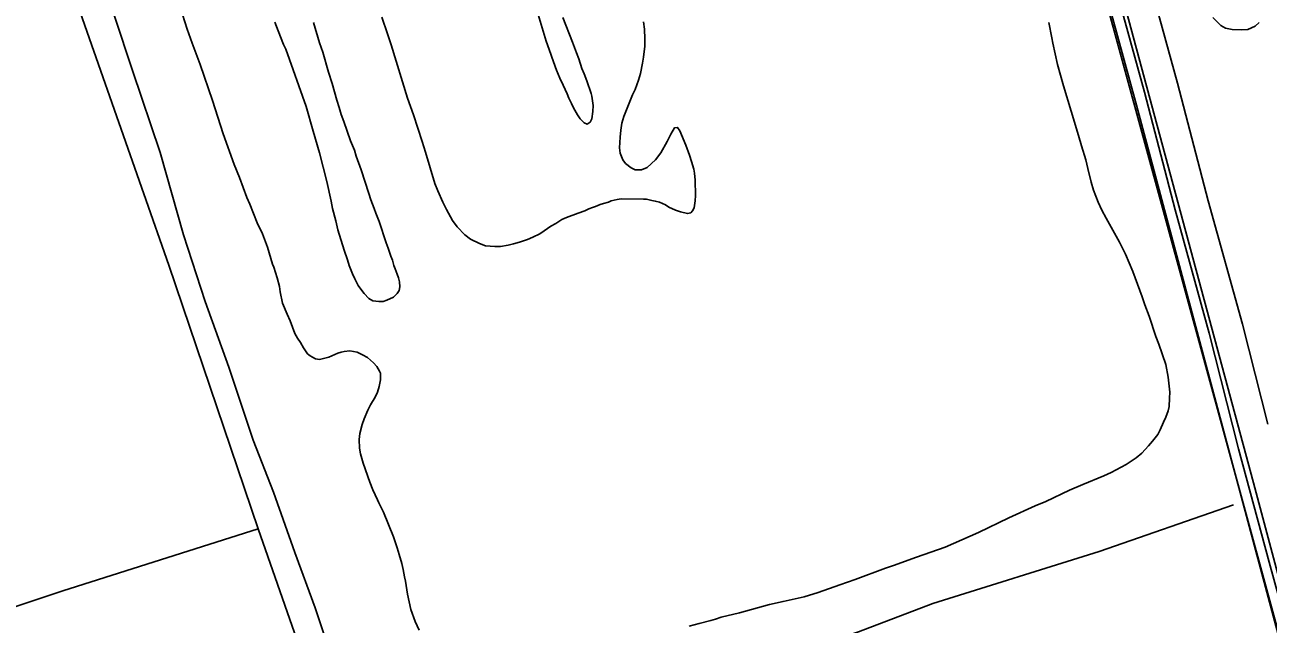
# Model space of a CAD drawing. Extents: x 3477039 to 3515015, y 546746 to 572297.
# Drawn here: x 3509543 to 3510631, y 566082 to 566606 of the extents above; entities that cross this region are included whole.
import ezdxf

# ---------------------------------------------------------------- set-up
doc = ezdxf.new("R2010")
doc.units = 0
for name, color, linetype in [('V-DTCH-CNTR', 7, 'Continuous'), ('V-ROAD-CNTR', 7, 'Continuous'), ('V-SITE-VEGE', 7, 'Continuous'), ('V-TOPO-SHOR', 7, 'Continuous'), ('V-UTIL-LINE', 7, 'Continuous')]:
    doc.layers.add(name, color=color, linetype=linetype)

msp = doc.modelspace()

# ---------------------------------------------------------------- linework, layer by layer
at = {"layer": 'V-DTCH-CNTR'}
for points in [[(3509520.4, 566843.7), (3509581.6, 566645.7), (3509669.1, 566395.7), (3509747.2, 566165.1), (3509836.2, 565910.4), (3509936.6, 565616.6), (3510016.1, 565383.3), (3510108.5, 565109.7), (3510202.4, 564826), (3510260.8, 564669.7), (3510084.7, 564592.1), (3509853.1, 564510.5), (3509647.1, 564440.2), (3509355, 564355.7)], [(3508655.6, 565804.6), (3508789.3, 565848.5), (3508975.3, 565911), (3509186.5, 565980.7), (3509384.6, 566047.3), (3509576.4, 566110.9), (3509747.2, 566165.1)]]:
    msp.add_lwpolyline(points, dxfattribs=at)
at = {"layer": 'V-ROAD-CNTR'}
for points in [[(3510272.7, 567518.9), (3510278.2, 567477.2), (3510294.1, 567405), (3510322.6, 567288.2), (3510343, 567212.2), (3510377.4, 567084.7), (3510405.1, 566983.1), (3510435.3, 566873.1), (3510465.6, 566758.5), (3510496, 566644.6), (3510522.7, 566547.1), (3510549.6, 566444.2), (3510579.5, 566336.3), (3510605.2, 566235), (3510632, 566135.8), (3510657.4, 566043.3)], [(3510302.5, 567522.8), (3510307.7, 567482.4), (3510323.3, 567411.8), (3510351.7, 567295.6), (3510372, 567220), (3510406.3, 567092.6), (3510434.1, 566991), (3510464.2, 566880.9), (3510494.6, 566766.2), (3510525, 566652.5), (3510551.7, 566554.9), (3510578.6, 566452), (3510608.5, 566344), (3510630.7, 566256.7)]]:
    msp.add_lwpolyline(points, dxfattribs=at)
at = {"layer": 'V-SITE-VEGE'}
for points in [[(3509817, 566318.6), (3509809.2, 566315.2), (3509806.8, 566314.7), (3509804.4, 566314), (3509800.8, 566313.2), (3509797.5, 566313.9), (3509794.9, 566315.1), (3509792.7, 566316.3), (3509790.5, 566318.1), (3509786.9, 566323.4), (3509784.2, 566328.1), (3509781.6, 566331.9), (3509779.4, 566335.9), (3509775.2, 566346.9), (3509772.5, 566352.8), (3509768.6, 566362.5), (3509766.6, 566372.3), (3509765.8, 566377), (3509763.8, 566384.7), (3509760.9, 566394), (3509759.9, 566396.5), (3509755.5, 566411.6), (3509750.9, 566423), (3509746.5, 566432.9), (3509739.9, 566449), (3509737.4, 566454.8), (3509730.8, 566472.4), (3509726.2, 566483.7), (3509716.6, 566510.6), (3509707.2, 566539.8), (3509696.4, 566571.4), (3509689.4, 566589.8), (3509685.2, 566602.1), (3509679, 566621.4)], [(3510013.9, 566612.5), (3510022.3, 566590.9), (3510025.9, 566581.6), (3510027.9, 566576.1), (3510030.6, 566567.8), (3510032.6, 566563.1), (3510034.8, 566557.1), (3510038.5, 566546), (3510039.2, 566543.6), (3510040.4, 566535.5), (3510040.1, 566530.2), (3510039.1, 566523.8), (3510037.8, 566520.9), (3510035.2, 566519), (3510032.5, 566520.1), (3510028.9, 566523.7), (3510026.7, 566527.3), (3510023.3, 566533.4), (3510021.3, 566537.2), (3510019.2, 566541.7), (3510017.7, 566545.5), (3510014, 566553.1), (3510011.1, 566559.3), (3510008.2, 566566.4), (3510005.7, 566573.5), (3510001.8, 566584.5), (3509999.4, 566591.6), (3509989.5, 566623.9)], [(3509761.7, 566608.4), (3509764.6, 566600.8), (3509769.3, 566588.9), (3509771.4, 566584.8), (3509789.3, 566534.5), (3509795.3, 566513), (3509800.9, 566494), (3509807.4, 566468.8), (3509811.1, 566451.7), (3509812.2, 566445.2), (3509815.1, 566434.5), (3509816.9, 566426.5), (3509822.5, 566408.8), (3509825.3, 566400.5), (3509826.9, 566395.3), (3509829.7, 566388.2), (3509831.8, 566383.7), (3509834.8, 566378), (3509837.2, 566374.6), (3509839.9, 566370.9), (3509844.2, 566366.6), (3509847.6, 566364.5), (3509852.8, 566363.8), (3509856.6, 566363.9), (3509859.9, 566365.1), (3509865.8, 566367.6), (3509869, 566370.9), (3509870.6, 566373.6), (3509871.2, 566376.7), (3509870.8, 566381.2), (3509870, 566384.7), (3509869, 566387.8), (3509867.1, 566392.6), (3509866.1, 566395.5), (3509864.8, 566400), (3509863.3, 566403.6), (3509861.1, 566410.7), (3509859.2, 566415.4), (3509853, 566433.9), (3509850.1, 566441.3), (3509848.7, 566445.4), (3509845.9, 566453), (3509844, 566458.4), (3509837.3, 566479.1), (3509833, 566491), (3509831.4, 566496.2), (3509828, 566504.5), (3509822.2, 566521.4), (3509820, 566527.4), (3509818.2, 566533.8), (3509816, 566540), (3509812, 566554.7), (3509808.9, 566564.5), (3509803.7, 566582.1), (3509801, 566590.1), (3509795.8, 566608)], [(3509855.6, 566612.8), (3509860.3, 566598.1), (3509863.5, 566588.6), (3509878, 566541.7), (3509883.1, 566527.3), (3509890.8, 566503.8), (3509893.7, 566494.7), (3509901.9, 566467.3), (3509904.5, 566460.7), (3509908.9, 566450.9), (3509912.1, 566444.3), (3509917.4, 566434.8), (3509921.5, 566429.2), (3509928.1, 566422.3), (3509932.9, 566418.6), (3509941, 566414.6), (3509946.3, 566412.7), (3509954.2, 566412), (3509959.4, 566412.1), (3509966, 566413.2), (3509970.6, 566414.4), (3509975.8, 566415.9), (3509983, 566418.3), (3509987.5, 566420.2), (3509993.6, 566423.2), (3509997.6, 566425.8), (3510003.4, 566429.9), (3510007.6, 566432.2), (3510013.1, 566435.6), (3510017.1, 566437.5), (3510027.3, 566441.1), (3510033.2, 566443.4), (3510036.6, 566444.9), (3510039.7, 566446.1), (3510042.5, 566447), (3510046.6, 566448.7), (3510049.4, 566449.7), (3510053.7, 566450.9), (3510056.1, 566451.9), (3510061.5, 566453.2), (3510064.9, 566453.7), (3510084.4, 566453.6), (3510087.1, 566453.4), (3510091.8, 566452.3), (3510094.7, 566451.8), (3510098.3, 566450.7), (3510103.6, 566448.6), (3510106.5, 566446.5), (3510112.4, 566443.9), (3510116.7, 566442.3), (3510123, 566440.9), (3510125.8, 566441.6), (3510127.2, 566443.3), (3510128.8, 566446), (3510129.7, 566451.9), (3510130, 566456.7), (3510129.6, 566470.1), (3510129, 566476.2), (3510128.5, 566479.6), (3510126.5, 566486.3), (3510124.6, 566492), (3510121.6, 566500.8), (3510116.3, 566513.3), (3510114.3, 566516.2), (3510111.7, 566515.9), (3510108.4, 566510.2), (3510105.2, 566503.9), (3510099.5, 566494.1), (3510095, 566487.8), (3510087.5, 566481.3), (3510082.7, 566479.1), (3510077, 566479.1), (3510073.7, 566480.8), (3510068.8, 566484.8), (3510066.4, 566488), (3510064, 566493.7), (3510063.5, 566498.3), (3510063.9, 566507.6), (3510064.7, 566513.8), (3510065.6, 566520), (3510067.3, 566525.8), (3510074.9, 566544.7), (3510077.1, 566549.5), (3510080, 566557.6), (3510081.7, 566563.5), (3510083.5, 566572.4), (3510084.4, 566577.7), (3510085.7, 566587.2), (3510085.7, 566593.6), (3510085.3, 566602.3), (3510084.3, 566608.6)], [(3510439, 566608.1), (3510441.8, 566594.5), (3510442.5, 566590), (3510446.8, 566571.4), (3510451.9, 566552.7), (3510458.8, 566530.5), (3510465.2, 566509.1), (3510467.7, 566500.1), (3510471.4, 566488), (3510473.2, 566480.2), (3510476.3, 566468.3), (3510478.3, 566461.3), (3510482.3, 566450.7), (3510485.6, 566443.8), (3510489.3, 566436.7), (3510501, 566415.8), (3510506.3, 566405.3), (3510512.7, 566390.1), (3510520.8, 566368.1), (3510523.2, 566361.1), (3510526.9, 566351.2), (3510532.8, 566333.4), (3510535.5, 566326.5), (3510541.4, 566308.8), (3510543.6, 566297.6), (3510544.9, 566284.6), (3510544.8, 566279.3), (3510544.3, 566272.2), (3510543.5, 566268.3), (3510541.6, 566262.6), (3510539.5, 566258.5), (3510536.5, 566251.8), (3510534.4, 566247.7), (3510529.9, 566241.7)], [(3510623.1, 566608), (3510619.8, 566604.7), (3510613.2, 566601.9), (3510608.1, 566601.6), (3510599.6, 566602), (3510593.8, 566603.2), (3510589.5, 566605.5), (3510582.5, 566612.4)], [(3509888, 566076.5), (3509884.6, 566083.9), (3509880.7, 566094.6), (3509877.9, 566108), (3509876.2, 566119.2), (3509875.4, 566123), (3509874.2, 566129.6), (3509873.1, 566134.8), (3509870.5, 566142.5), (3509869, 566148.4), (3509865.8, 566158.1), (3509857, 566179.5), (3509852.9, 566187.8), (3509851.8, 566190.5), (3509847.7, 566199.3), (3509845, 566205.9), (3509839.2, 566222.5), (3509836.9, 566230.8), (3509835.9, 566235.6), (3509835.6, 566243.2), (3509836.3, 566248.5), (3509838.3, 566256.2), (3509840, 566261.4), (3509843.2, 566269), (3509845.5, 566273.6), (3509849.5, 566280.3), (3509851.6, 566284.7), (3509853.1, 566289.5), (3509854.2, 566295.4), (3509854.4, 566298.1), (3509854.3, 566301.2), (3509853.4, 566303.1), (3509851, 566307.1), (3509848.1, 566310.2), (3509842.8, 566314.8), (3509838.5, 566317.4), (3509833.9, 566319.6), (3509827.4, 566320.7), (3509822.4, 566320.1), (3509819.8, 566319.6), (3509817, 566318.6)], [(3510529.9, 566241.7), (3510526.4, 566237.7), (3510520.4, 566231.2), (3510515.5, 566227.1), (3510506.7, 566221.2), (3510493.7, 566214.4), (3510487.3, 566211.3), (3510469, 566203.9), (3510457.1, 566198.8), (3510436.4, 566189), (3510427.2, 566185.2), (3510404.1, 566174.6), (3510377.5, 566161.8), (3510348.4, 566148.9), (3510323.4, 566140.2), (3510303.2, 566132.9), (3510296.3, 566130.5), (3510269.7, 566120.7), (3510256.3, 566116.2), (3510237.4, 566109.3), (3510225, 566105.6), (3510206.6, 566101.6), (3510194.8, 566098.9), (3510178.8, 566094.4), (3510168.3, 566091.5), (3510152.4, 566087.8), (3510147.5, 566086.1), (3510143.4, 566085), (3510133.2, 566082.1), (3510124.4, 566079.9)]]:
    msp.add_lwpolyline(points, dxfattribs=at)
at = {"layer": 'V-TOPO-SHOR'}
for points in [[(3511085.4, 564481.4), (3510916.5, 565062), (3510611.8, 566178), (3510307.1, 567294), (3510270, 567495.8)], [(3509811.9, 566051.7), (3509797.1, 566095.9), (3509779.2, 566144.3), (3509760.7, 566197), (3509743, 566242.5), (3509721.5, 566306.6), (3509701, 566364), (3509682, 566422.3), (3509661.4, 566494.3), (3509637.4, 566566.1), (3509621.6, 566613.5), (3509594.4, 566687.8), (3509566.4, 566778.1), (3509545.3, 566838.9), (3509527.1, 566894.6)], [(3510600.7, 566186.1), (3510483.2, 566145.1), (3510337.5, 566099.7), (3510272.7, 566074.9), (3510170.5, 566040.8), (3510080.4, 566005.8), (3509986.1, 565972.6), (3509933, 565955.9), (3509928.4, 565955.1)]]:
    msp.add_lwpolyline(points, dxfattribs=at)
at = {"layer": 'V-UTIL-LINE'}
for points in [[(3511085, 564472.2), (3511061.5, 564551.8), (3510980.9, 564852), (3510852.2, 565338.1), (3510713.3, 565849), (3510618.2, 566205.3), (3510490.7, 566678.4), (3510351.1, 567196.5), (3510267.4, 567509.7), (3510265.4, 567509.7), (3510246.4, 567576.9), (3510212.8, 567710), (3510191.9, 567792.9), (3510132.3, 568016.7)], [(3510265.4, 567509.7), (3510258.9, 567506.5), (3510262, 567478.5), (3510375.4, 567047.8), (3510515.7, 566535.6), (3510629.8, 566109.5), (3510769.4, 565588.8), (3510882.9, 565162.7), (3510955.8, 564889.3), (3511063.6, 564487.3), (3511096, 564361.4), (3511079.3, 564310.1), (3511112.3, 564188.7), (3511047, 564165.1), (3511082.6, 564049.6), (3511130.3, 564063.6), (3511183, 563966.1), (3511252.3, 563999.5)]]:
    msp.add_lwpolyline(points, dxfattribs=at)

doc.saveas('drawing.dxf')
